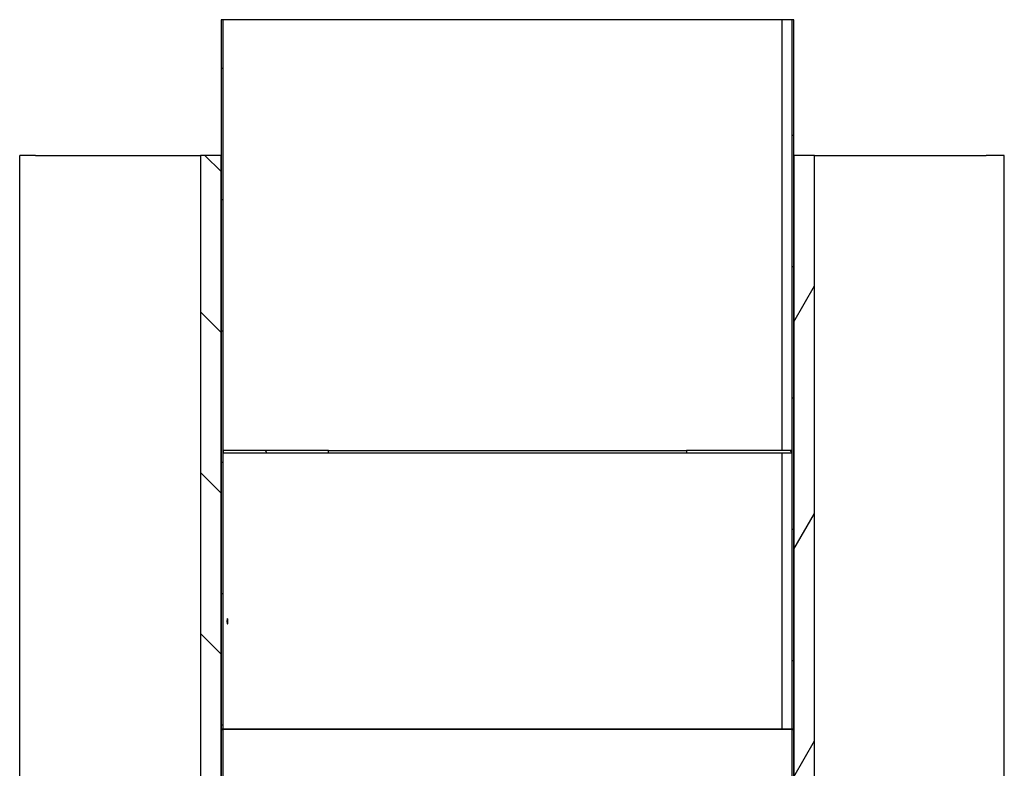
# Model space of a CAD drawing. Extents: x -89225 to 110569, y 13360 to 87647.
# Tile 422 of 478: x 85910 to 88660, y 74975 to 77065. Entities that reach past the tile are written whole.
import ezdxf

# ---------------------------------------------------------------- set-up
doc = ezdxf.new("R2010")
doc.units = 0
doc.layers.add('INSTALLATIE', color=6, linetype='Continuous')
pattern_1 = [(330, (26738.4, 84288.65), (158.7501, 274.963), [])]

msp = doc.modelspace()

# ---------------------------------------------------------------- hatches: boundary and pattern name
at = {"layer": 'INSTALLATIE'}
h = msp.add_hatch(dxfattribs=at)
h.set_pattern_fill('ANSI31', color=256, scale=2540, angle=-75, style=0)
h.set_pattern_definition(pattern_1)
h.paths.add_polyline_path([(88072, 77064.7), (88066, 77064.7), (88066, 75862), (88066, 75856), (88066, 75084.7), (88068, 75084.7), (88072, 75087), (88072, 76686)])
h.paths.add_polyline_path([(86478, 75084.7), (86478, 75856), (86478, 75862), (86478, 77064.7), (86472, 77064.7), (86472, 76686), (86472, 75087), (86476, 75084.7)])
h = msp.add_hatch(dxfattribs=at)
h.set_pattern_fill('ANSI31', color=256, scale=2540, angle=-90, style=0)
h.set_pattern_definition([(315, (26738.4, 84288.65), (224.5064, 224.5064), [])])
h.paths.add_polyline_path([(86472, 76686), (86414.3, 76686), (86414.3, 73362), (86472, 73362), (86472, 75081.4), (86472, 75087)])
h = msp.add_hatch(dxfattribs=at)
h.set_pattern_fill('ANSI31', color=256, scale=2540, angle=15.0002, style=0)
h.set_pattern_definition([(60.00025, (26738.4, 84288.65), (-274.9637, 158.7488), [])])
h.paths.add_polyline_path([(88129.7, 76686), (88072, 76686), (88072, 75087), (88072, 75081.4), (88072, 73362), (88129.7, 73362)])
h = msp.add_hatch(dxfattribs=at)
h.set_pattern_fill('ANSI31', color=256, scale=2540, angle=-105, style=0)
h.set_pattern_definition([(300, (26738.4, 84288.65), (274.963, 158.7501), [])])
h.paths.add_polyline_path([(87772, 75862), (87772, 75856), (88066, 75856), (88066, 75862)])
h.paths.add_polyline_path([(86772, 75856), (86772, 75862), (86478, 75862), (86478, 75856)])
h = msp.add_hatch(dxfattribs=at)
h.set_pattern_fill('ANSI31', color=256, scale=2540, angle=-75, style=0)
h.set_pattern_definition(pattern_1)
h.paths.add_polyline_path([(86472, 75081.4), (86472, 73362), (86478, 73362), (86478, 74606), (86478, 74612), (86478, 75083.7), (86476, 75083.7)])
h.paths.add_polyline_path([(88072, 73362), (88072, 75081.4), (88068, 75083.7), (88066, 75083.7), (88066, 74612), (88066, 74606), (88066, 73362)])

# ---------------------------------------------------------------- linework, layer by layer
for p, q in [((86478, 77064.7), (86472, 77064.7)), ((86472, 77064.7), (86472, 75087)), ((86478, 75084.7), (86478, 77064.7)), ((88038.8, 77064.7), (86478, 77064.7)), ((88039.1, 77064.7), (88038.8, 77064.7)), ((88038.8, 75862), (88038.8, 77064.7)), ((88039.1, 75862), (88039.1, 77064.7)), ((88066, 77064.7), (88039.1, 77064.7)), ((88072, 77064.7), (88066, 77064.7)), ((88066, 77064.7), (88066, 75084.7)), ((88072, 75087), (88072, 77064.7)), ((85954.1, 76686), (85909.6, 76686)), ((85909.6, 73362), (85909.6, 76686)), ((85954.1, 76686), (85958.8, 76686)), ((85958.8, 76686), (86414.3, 76686)), ((86472, 76686), (86414.3, 76686)), ((86414.3, 76686), (86414.3, 73362)), ((86472, 73362), (86472, 76686)), ((88129.7, 76686), (88072, 76686)), ((88072, 76686), (88072, 73362)), ((88129.7, 73362), (88129.7, 76686)), ((88129.7, 76686), (88609.2, 76686)), ((88611.5, 76686), (88609.2, 76686)), ((88659.7, 76686), (88611.5, 76686)), ((88659.7, 73362), (88659.7, 76686)), ((86772, 75862), (86478, 75862)), ((86478, 75862), (86478, 75856)), ((86478, 75856), (86772, 75856)), ((86772, 75856), (86772, 75862)), ((86772, 75862), (87772, 75862)), ((86772, 75856), (87772, 75856)), ((87772, 75862), (87772, 75856)), ((88066, 75862), (87772, 75862)), ((87772, 75856), (88066, 75856)), ((88038.8, 75084.7), (88038.8, 75856)), ((88039.1, 75084.7), (88039.1, 75856)), ((88066, 75856), (88066, 75862)), ((86472, 75087), (86476, 75084.7)), ((86476, 75083.7), (86472, 75081.4)), ((86472, 75081.4), (86472, 73362)), ((86476, 75084.7), (86478, 75084.7)), ((86478, 75083.7), (86476, 75083.7)), ((88038.8, 75084.7), (86478, 75084.7)), ((86478, 73362), (86478, 75083.7)), ((88066, 75083.7), (86478, 75083.7)), ((86531.8, 75083.7), (86531.8, 75084.7)), ((86534.1, 75083.7), (86534.1, 75084.7)), ((86704.2, 75083.7), (86704.2, 75084.7)), ((86708.5, 75083.7), (86708.5, 75084.7)), ((87575.4, 75083.7), (87575.4, 75084.7)), ((87580.9, 75083.7), (87580.9, 75084.7)), ((87600.3, 75083.7), (87600.3, 75084.7)), ((87614.6, 75083.7), (87614.6, 75084.7)), ((87835.6, 75083.7), (87835.6, 75084.7)), ((87839.8, 75083.7), (87839.8, 75084.7)), ((88010, 75083.7), (88010, 75084.7)), ((88012.3, 75083.7), (88012.3, 75084.7)), ((88038.8, 75084.7), (88039.1, 75084.7)), ((88066, 75084.7), (88039.1, 75084.7)), ((88066, 75084.7), (88068, 75084.7)), ((88068, 75083.7), (88066, 75083.7)), ((88066, 75083.7), (88066, 73362)), ((88068, 75084.7), (88072, 75087)), ((88072, 75081.4), (88068, 75083.7)), ((88072, 73362), (88072, 75081.4))]:
    msp.add_line(p, q, dxfattribs=at)
for points, knots in [([(86489.8, 75378.2), (86490, 75378.2), (86490.1, 75378.4), (86490.5, 75379.1), (86490.6, 75379.7), (86490.9, 75381), (86491, 75381.9), (86491.1, 75383.7), (86491.1, 75384.7), (86491.1, 75385.7), (86491.1, 75386.6), (86491.1, 75387.6), (86491, 75389.5), (86490.9, 75390.3), (86490.6, 75391.7), (86490.5, 75392.2), (86490.1, 75393), (86490, 75393.2), (86489.6, 75393.2), (86489.5, 75393), (86489.2, 75392.2), (86489, 75391.7), (86488.8, 75390.3), (86488.7, 75389.5), (86488.6, 75387.6), (86488.6, 75386.6), (86488.6, 75385.7)], [-1.130064, -1.130064, -1.130064, -1.130064, -0.847549, -0.847549, -0.565033, -0.565033, -0.282517, -0.282517, 0, 0, 0, 0.282516, 0.282516, 0.565032, 0.565032, 0.847548, 0.847548, 1.130064, 1.130064, 1.412583, 1.412583, 1.695101, 1.695101, 1.977619, 1.977619, 2.260137, 2.260137, 2.260137, 2.260137]), ([(86488.6, 75385.7), (86488.6, 75384.7), (86488.6, 75383.7), (86488.7, 75381.9), (86488.8, 75381), (86489, 75379.7), (86489.2, 75379.1), (86489.5, 75378.4), (86489.6, 75378.2), (86489.8, 75378.2)], [-2.260137, -2.260137, -2.260137, -2.260137, -1.97762, -1.97762, -1.695103, -1.695103, -1.412583, -1.412583, -1.130064, -1.130064, -1.130064, -1.130064])]:
    msp.add_open_spline(points, degree=3, knots=knots, dxfattribs=at)

doc.saveas('drawing.dxf')
